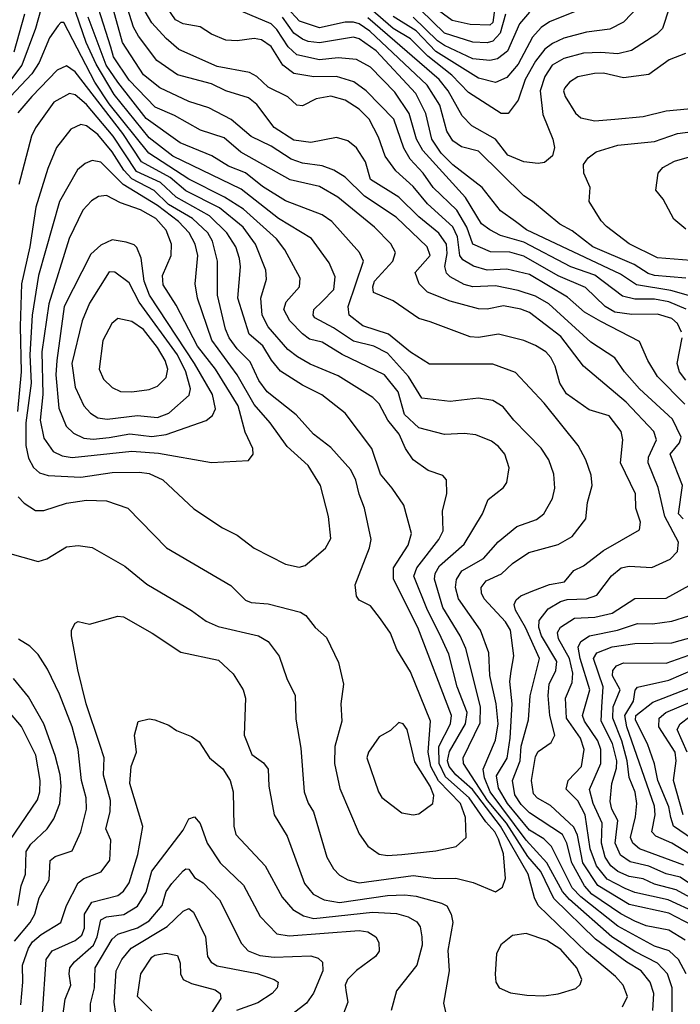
# Model space of a CAD drawing. Extents: x 1308313 to 1441400, y 959662 to 1036319.
# Tile 303 of 656: x 1356880 to 1359205, y 998917 to 1002386. Entities that reach past the tile are written whole.
import ezdxf

# ---------------------------------------------------------------- set-up
doc = ezdxf.new("R2010")
doc.units = 0

msp = doc.modelspace()

# ---------------------------------------------------------------- linework, layer by layer
at = {"layer": '0CON10XD'}
for points in [[(1359225, 1001475.5), (1359115, 1001484.9), (1359091.9, 1001491.9), (1359043.4, 1001523.4), (1358897.5, 1001585), (1358825, 1001641.5), (1358781.5, 1001665), (1358685.5, 1001745.5), (1358655, 1001764.7), (1358495, 1001922.4), (1358435, 1001938.1), (1358405, 1001958.8), (1358383.2, 1001993.2), (1358359.1, 1002085), (1358314.3, 1002155), (1358112.7, 1002345), (1358075, 1002371.1), (1358055, 1002376.7), (1358025, 1002377.1), (1357935, 1002357.2), (1357865, 1002379.9), (1357778.1, 1002475)], [(1359188.3, 1002495), (1359142.5, 1002355), (1359122.1, 1002335), (1359033.4, 1002276.6), (1358985, 1002265.2), (1358925, 1002270.5), (1358865, 1002267.8), (1358795, 1002249.2), (1358754.8, 1002225), (1358728.2, 1002185), (1358711.4, 1002135), (1358721.5, 1002051.5), (1358756.2, 1001965), (1358761.9, 1001935), (1358755, 1001906.2), (1358727.3, 1001882.7), (1358705, 1001878.5), (1358655, 1001884.7), (1358598.2, 1001908.2), (1358554.6, 1001964.6), (1358471.8, 1002011.8), (1358437.1, 1002047.1), (1358387.8, 1002135), (1358356, 1002175), (1358105, 1002391.8)], [(1359091.7, 1002468.3), (1359005, 1002376.5), (1358957.6, 1002352.4), (1358875, 1002341.6), (1358795, 1002320.5), (1358755, 1002301.7), (1358728.8, 1002281.2), (1358695, 1002239.6), (1358659.4, 1002175), (1358635, 1002101.5), (1358599.4, 1002055), (1358575, 1002054.7), (1358459.3, 1002129.3), (1358400.5, 1002190.5), (1358316.5, 1002256.5), (1358255, 1002317.7), (1358195, 1002354.5), (1358115, 1002424.1)], [(1358554.3, 1002445.7), (1358545, 1002375.5), (1358535, 1002365.7), (1358465, 1002369.2), (1358402.7, 1002382.7), (1358267.7, 1002482.3)], [(1356965, 1002460), (1356935.3, 1002354.7), (1356886.9, 1002225), (1356818.8, 1002135)], [(1359176.5, 998773.5), (1359176.3, 998975), (1359160.5, 999025), (1359125, 999062.4), (1359045, 999103.4), (1358963.8, 999155), (1358815, 999286.3), (1358790.7, 999315), (1358735.4, 999415.4), (1358662.3, 999495), (1358536.5, 999665), (1358515.5, 999715), (1358510.8, 999745), (1358555, 999847.8), (1358563.8, 999905), (1358557.1, 999975), (1358534.5, 1000075), (1358531, 1000155), (1358501.6, 1000235), (1358425, 1000345.5), (1358414, 1000385), (1358416.9, 1000413.1), (1358436.3, 1000443.7), (1358512.5, 1000487.5), (1358564.2, 1000545.8), (1358630.2, 1000599.8), (1358698.6, 1000625), (1358724.5, 1000645), (1358755, 1000698.6), (1358763.5, 1000735), (1358760.6, 1000785), (1358742.6, 1000835), (1358715.9, 1000875.9), (1358618.8, 1000975), (1358581.4, 1001021.4), (1358545, 1001044.2), (1358495, 1001052.1), (1358395, 1001040.9), (1358295, 1001052.5), (1358249, 1001129), (1358175, 1001211.3), (1358126.5, 1001235), (1358055, 1001252.7), (1357985, 1001300.6), (1357918.6, 1001335), (1357912.7, 1001345), (1357914.7, 1001365), (1357945, 1001393.2), (1357985.3, 1001435), (1357990.3, 1001480.3), (1357969.6, 1001529.6), (1357906.8, 1001615), (1357790.3, 1001685), (1357658.8, 1001788.8), (1357419.3, 1001905), (1357335, 1001969.9), (1357212.6, 1002122.6), (1357148.8, 1002228.8), (1357113.7, 1002305), (1357065.5, 1002445)], [(1358708.8, 1000268.8), (1358740.2, 1000309.8), (1358784.1, 1000335.9), (1358807.3, 1000342.7), (1358875, 1000345.2), (1358911.8, 1000358.2), (1358963.6, 1000426.4), (1358996.9, 1000455), (1359025, 1000460.7), (1359105, 1000455.3), (1359170, 1000485), (1359195, 1000512.5), (1359198.7, 1000545), (1359150.3, 1000635), (1359127.7, 1000737.7), (1359091.7, 1000825), (1359093.5, 1000845), (1359121.4, 1000905), (1359112.5, 1000935), (1359015, 1001038.4), (1358865, 1001165.3), (1358785, 1001270), (1358675, 1001354.2), (1358643.8, 1001366.2), (1358582.9, 1001377.1), (1358525, 1001366.3), (1358495, 1001367.6), (1358395, 1001393.9), (1358315.8, 1001425.8), (1358286, 1001455), (1358271.5, 1001495), (1358325.2, 1001555), (1358314.3, 1001585), (1358205, 1001689.6), (1358093.9, 1001763.9), (1358025, 1001831.3), (1357986, 1001856), (1357945, 1001871.2), (1357875, 1001880.5), (1357835, 1001894), (1357765, 1001939.5), (1357695, 1001974), (1357623.9, 1002033.9), (1357545, 1002074.8), (1357475, 1002097.3), (1357373.6, 1002145), (1357315, 1002191), (1357242.1, 1002305), (1357203.3, 1002445)], [(1359215, 1000627.5), (1359199.2, 1000645), (1359212.5, 1000745), (1359169.3, 1000855), (1359202.7, 1000895), (1359208.3, 1000915), (1359177.8, 1000977.8), (1359062.1, 1001085), (1359008.4, 1001145), (1358974.6, 1001194.6), (1358889.9, 1001249.9), (1358742.2, 1001385), (1358695, 1001412), (1358635, 1001431.8), (1358555, 1001448), (1358475, 1001444.8), (1358445, 1001453), (1358395, 1001479.8), (1358382.5, 1001492.5), (1358376.1, 1001516.1), (1358385, 1001561.4), (1358382.5, 1001595), (1358355, 1001634), (1358285, 1001690.9), (1358215, 1001759.8), (1358115, 1001822.3), (1358097.4, 1001885), (1358065, 1001933.8), (1358035, 1001959.2), (1357995, 1001970.3), (1357905, 1001952.5), (1357845, 1001961.6), (1357775, 1002005.9), (1357715, 1002087.3), (1357685, 1002110.6), (1357605, 1002135.2), (1357555, 1002159.4), (1357435, 1002191.3), (1357361.9, 1002241.9), (1357297.4, 1002327.4), (1357279.8, 1002359.8), (1357253.8, 1002445)], [(1359209.4, 1001285), (1359195.9, 1001315), (1359175, 1001333.4), (1359125, 1001348.8), (1359035, 1001346.7), (1358975, 1001354.9), (1358940.6, 1001375), (1358871.6, 1001441.6), (1358775, 1001482.7), (1358655, 1001552.6), (1358605, 1001566.2), (1358537.4, 1001567.4), (1358475, 1001594.4), (1358454, 1001655), (1358418.8, 1001715), (1358335, 1001794.8), (1358299.8, 1001845), (1358254.2, 1001894.2), (1358232.5, 1001932.5), (1358196.6, 1002035), (1358100, 1002135), (1358056.4, 1002166.4), (1357995.4, 1002185.4), (1357915, 1002184.1), (1357845, 1002195.9), (1357805.7, 1002225.7), (1357765, 1002290.6), (1357730.6, 1002315), (1357705, 1002318.9), (1357645, 1002311.2), (1357605, 1002313.9), (1357555, 1002334.6), (1357515, 1002360.4), (1357455, 1002371.5), (1357428.5, 1002385), (1357395, 1002433.5)], [(1359226, 1001366), (1359165, 1001392.1), (1359115, 1001400.9), (1359045, 1001401.6), (1359001.9, 1001411.9), (1358905, 1001485.1), (1358820, 1001515), (1358655, 1001601.4), (1358572.5, 1001625), (1358535, 1001645.2), (1358505, 1001666.2), (1358448.9, 1001758.9), (1358298.6, 1001925), (1358276.8, 1001965), (1358250.6, 1002055), (1358199.9, 1002129.9), (1358115, 1002218.9), (1358065, 1002244.8), (1358001.1, 1002251.1), (1357935, 1002244.6), (1357855, 1002262.1), (1357825, 1002289.7), (1357785, 1002350.6), (1357765, 1002370.9), (1357614.8, 1002434.8)], [(1356896.8, 1002405), (1356859.3, 1002270.7)], [(1359225.7, 999025), (1359199.2, 999075), (1359165.9, 999105.9), (1359115, 999121.9), (1358985, 999192.1), (1358855.1, 999295.1), (1358825, 999327), (1358752.4, 999472.4), (1358725, 999500.2), (1358675, 999530), (1358597.3, 999625), (1358565, 999678.1), (1358558.1, 999721.9), (1358596.2, 999783.8), (1358606.9, 999855), (1358613.1, 999975), (1358605.2, 1000054.8), (1358609.8, 1000090.2), (1358619.8, 1000145), (1358607.7, 1000235), (1358590, 1000265), (1358514.8, 1000345), (1358505.3, 1000365), (1358504.8, 1000385.2), (1358521.5, 1000408.5), (1358576.1, 1000433.9), (1358615, 1000470), (1358671.9, 1000508.1), (1358775, 1000537.4), (1358825, 1000565.4), (1358872.3, 1000627.7), (1358878.8, 1000685), (1358894.6, 1000745), (1358891.1, 1000781.1), (1358872.7, 1000835), (1358845.2, 1000885.2), (1358726.6, 1001035), (1358625, 1001142.9), (1358545, 1001172.4), (1358322.2, 1001172.2), (1358255, 1001213.9), (1358178.1, 1001278.1), (1358087.7, 1001307.7), (1358040, 1001345), (1358035.8, 1001375.8), (1358090, 1001535), (1358076, 1001565), (1357979.1, 1001675), (1357945, 1001697.7), (1357815, 1001747.6), (1357735, 1001797.6), (1357675, 1001846.3), (1357615, 1001869.5), (1357556.5, 1001906.5), (1357445, 1001951.9), (1357325, 1002037.5), (1357224.9, 1002165), (1357184, 1002225), (1357120.9, 1002395)], [(1358686.4, 1000373.6), (1358745, 1000396.3), (1358797.5, 1000405), (1358830.6, 1000445), (1358865, 1000461.9), (1358935, 1000516.2), (1359061.5, 1000588.5), (1359065.3, 1000615), (1359048.8, 1000665), (1359047.1, 1000715), (1358994.8, 1000825), (1359003.4, 1000905), (1358997.3, 1000935), (1358955, 1000990.3), (1358885, 1001011.6), (1358805, 1001067.2), (1358781.2, 1001105), (1358764.7, 1001165), (1358750, 1001195), (1358732.1, 1001215), (1358695, 1001238.4), (1358655, 1001255.9), (1358565, 1001277.2), (1358495, 1001266.6), (1358465, 1001268.5), (1358325, 1001321.8), (1358285, 1001333.1), (1358195, 1001395.4), (1358124.8, 1001424.8), (1358122.5, 1001445), (1358129, 1001465), (1358193.5, 1001535), (1358202.7, 1001565), (1358186.1, 1001596.1), (1358129.3, 1001655), (1358000.2, 1001760.2), (1357935, 1001797.4), (1357831.5, 1001821.5), (1357658.4, 1001918.4), (1357599.2, 1001969.2), (1357516.4, 1001996.4), (1357425, 1002048.1), (1357357, 1002077), (1357265, 1002172.1), (1357210.1, 1002255), (1357201.1, 1002288.9), (1357157.7, 1002425)], [(1359221.3, 1001031.3), (1359125, 1001128.7), (1359090.5, 1001185), (1359061.7, 1001251.7), (1358925, 1001322.6), (1358867.5, 1001355), (1358808.3, 1001408.3), (1358675, 1001487.4), (1358595, 1001506.2), (1358525, 1001503.8), (1358477.6, 1001517.6), (1358439.4, 1001539.4), (1358429.1, 1001555), (1358421.2, 1001621.2), (1358405, 1001656), (1358315, 1001737.4), (1358265, 1001797.8), (1358203.6, 1001853.6), (1358166.5, 1001905), (1358142.3, 1001972.3), (1358109.5, 1002035), (1358075, 1002070.7), (1358025, 1002102.3), (1357975, 1002115.7), (1357923.3, 1002106.7), (1357875, 1002082.2), (1357855, 1002084.7), (1357823.3, 1002113.3), (1357755, 1002147.8), (1357715, 1002185.3), (1357689.2, 1002199.2), (1357575, 1002220.2), (1357440.2, 1002280.2), (1357395, 1002318.9), (1357344.8, 1002375), (1357321.9, 1002415)], [(1359242, 1001412), (1359172.1, 1001432.1), (1359051.2, 1001451.2), (1358995, 1001488.6), (1358663.6, 1001645), (1358624.9, 1001674.9), (1358572.4, 1001712.4), (1358507.2, 1001795), (1358405, 1001874.1), (1358363.1, 1001915), (1358330.1, 1001965), (1358309.6, 1002055), (1358274.8, 1002125), (1358135, 1002276.2), (1358075, 1002317.6), (1358055, 1002324.4), (1357935, 1002304.3), (1357895, 1002308.2), (1357875, 1002316.5), (1357845, 1002338.2), (1357805, 1002393.9)], [(1358865, 1002425.6), (1358745, 1002377.5), (1358715, 1002358.3), (1358685, 1002324.2), (1358635, 1002229), (1358595, 1002181.9), (1358555, 1002164.5), (1358495, 1002179), (1358345, 1002273), (1358275, 1002346.7), (1358195, 1002396.6)], [(1358675, 1002411.6), (1358639, 1002371), (1358596.4, 1002275), (1358562.2, 1002247.8), (1358535, 1002242.1), (1358475, 1002248.2), (1358375, 1002294.5), (1358350.7, 1002310.7), (1358265.4, 1002395)], [(1358589.5, 1002405), (1358571.5, 1002338.5), (1358545, 1002310.5), (1358525, 1002304.2), (1358475, 1002306.4), (1358375, 1002338), (1358290.6, 1002420.6)], [(1359109, 998895), (1359112.5, 998955), (1359099.6, 998995), (1359068.1, 999035), (1359017.4, 999065), (1358906.3, 999146.3), (1358760.1, 999290.1), (1358714.4, 999385), (1358668.1, 999438.1), (1358593.2, 999555), (1358526.9, 999635), (1358441.5, 999765), (1358440.4, 999785), (1358501.1, 999908.9), (1358501.5, 999965), (1358450.3, 1000170.3), (1358430.2, 1000215), (1358368.8, 1000315), (1358339.7, 1000415), (1358342.6, 1000435), (1358358, 1000462), (1358445, 1000538), (1358509.2, 1000645), (1358528.8, 1000695), (1358582.9, 1000737.1), (1358594.4, 1000755), (1358603.2, 1000806.8), (1358587.3, 1000855), (1358565, 1000882.2), (1358540.4, 1000900.4), (1358485, 1000923.3), (1358445, 1000928.1), (1358375, 1000924.1), (1358285, 1000947.6), (1358234.5, 1000995), (1358212.1, 1001075), (1358164.2, 1001135), (1358015, 1001206.6), (1357945, 1001249.4), (1357900.1, 1001260.1), (1357875, 1001278.4), (1357830.5, 1001325), (1357810, 1001365), (1357817.8, 1001392.2), (1357864.6, 1001445), (1357867.1, 1001475), (1357813.3, 1001575), (1357783.5, 1001613.5), (1357668.1, 1001718.1), (1357600.7, 1001760.7), (1357475, 1001823.6), (1357334.6, 1001915), (1357195, 1002089.6), (1357144.3, 1002165), (1357035, 1002375.7), (1357025, 1002375.6), (1357015, 1002365.5), (1356985, 1002322.2), (1356948.4, 1002235), (1356922.8, 1002195), (1356789.8, 1002055)], [(1359223.6, 1002266.4), (1359165.8, 1002244.2), (1359095, 1002192.7), (1359005, 1002181), (1358935, 1002197.5), (1358903.7, 1002196.3), (1358845, 1002184), (1358815, 1002165.4), (1358798.5, 1002145), (1358794.6, 1002135), (1358799.5, 1002115), (1358836.8, 1002056.8), (1358855, 1002040.4), (1358905, 1002028.8)], [(1359002, 998908), (1359019.1, 998945), (1359004.1, 998984.1), (1358977.6, 999015), (1358875, 999100.2), (1358705.1, 999265.1), (1358691.7, 999291.7), (1358670.3, 999375), (1358572.9, 999545), (1358474, 999674), (1358415, 999725.1), (1358391.4, 999755), (1358385.7, 999775), (1358392.2, 999807.8), (1358449, 999905), (1358455.4, 999945), (1358419.4, 1000035), (1358390.8, 1000150.8), (1358356.5, 1000225), (1358315.7, 1000305), (1358267.5, 1000425), (1358278.1, 1000455), (1358355.2, 1000555), (1358370.8, 1000585), (1358368, 1000655), (1358383.3, 1000715), (1358382, 1000765), (1358369.7, 1000779.7), (1358317.8, 1000797.8), (1358265, 1000834.6), (1358238.1, 1000875), (1358215.7, 1000925), (1358175.2, 1000975), (1358145, 1001032.1), (1358122.9, 1001055), (1358000.6, 1001130.6), (1357902.5, 1001172.5), (1357858.1, 1001198.1), (1357823.9, 1001223.9), (1357754, 1001304), (1357733.4, 1001345), (1357728.1, 1001405), (1357748.5, 1001471.5), (1357746.3, 1001503.7), (1357709.4, 1001595), (1357666.8, 1001655), (1357583.1, 1001723.1), (1357465, 1001783.2), (1357409.4, 1001829.4), (1357308.6, 1001885), (1357242.3, 1001985), (1357075, 1002201.7), (1357045, 1002223.2), (1357011.9, 1002208.1), (1356922.5, 1002115), (1356873, 1002057)], [(1358555, 999312.9), (1358579.8, 999330.2), (1358589.5, 999360.5), (1358582.4, 999447.6), (1358565, 999498.6), (1358552.6, 999525), (1358520.3, 999560.3), (1358461.8, 999645), (1358378.9, 999718.9), (1358356.1, 999765), (1358355.8, 999825), (1358396.4, 999905), (1358399.7, 999935), (1358281.6, 1000245), (1358196.1, 1000415), (1358196.1, 1000455), (1358246.9, 1000535), (1358258.7, 1000575), (1358232.2, 1000675), (1358190.8, 1000735), (1358150.3, 1000785), (1358119.6, 1000875), (1358025, 1001000), (1357943.9, 1001063.9), (1357875, 1001098.2), (1357798, 1001148), (1357765.9, 1001185.9), (1357736.1, 1001236.1), (1357687.8, 1001277.8), (1357648.2, 1001405), (1357657.3, 1001515), (1357653.8, 1001543.8), (1357640.4, 1001585), (1357608.4, 1001635), (1357547.5, 1001695), (1357430.7, 1001760.7), (1357375, 1001812), (1357291.2, 1001851.2), (1357208.8, 1001975), (1357115, 1002086.8), (1357075, 1002121.1), (1357055, 1002125.7), (1357000.3, 1002095), (1356935.8, 1002005), (1356920.7, 1001975), (1356877, 1001805)], [(1358905, 1002028.8), (1358975, 1002034.8), (1359075, 1002044.3), (1359155, 1002064.3), (1359393, 1002087)], [(1358175, 999440.9), (1358225, 999444.3), (1358345, 999457.4), (1358416.6, 999473.4), (1358451.1, 999505), (1358449, 999575), (1358431.3, 999625), (1358354.4, 999704.4), (1358327.4, 999755), (1358317.6, 999805), (1358325.6, 999915), (1358255, 1000088.6), (1358207.1, 1000167.1), (1358185, 1000224.2), (1358150, 1000275), (1358115, 1000320.6), (1358075, 1000341.1), (1358065.4, 1000355.4), (1358060.5, 1000395), (1358110.9, 1000525), (1358116.7, 1000555), (1358094, 1000665), (1358074.4, 1000714.4), (1358063.3, 1000763.3), (1358045, 1000799.6), (1357975, 1000878.8), (1357914.5, 1000925), (1357853.1, 1000993.1), (1357751.4, 1001075), (1357721.3, 1001115), (1357690.7, 1001180.7), (1357645.6, 1001225.6), (1357617.4, 1001265), (1357604.5, 1001295), (1357575.9, 1001415), (1357575.5, 1001535.5), (1357558.4, 1001605), (1357542.2, 1001635), (1357488.2, 1001685), (1357403.1, 1001735), (1357353.3, 1001783.3), (1357274.6, 1001824.6), (1357246, 1001855), (1357205, 1001920.2), (1357155, 1001980.7), (1357115, 1002012), (1357095, 1002016.8), (1357060.2, 1001999.8), (1357009.5, 1001935), (1356978.7, 1001861.4), (1356936, 1001725), (1356915.2, 1001585), (1356886.6, 1001455), (1356881.1, 1001305), (1356885.1, 1001144.9), (1356872, 1001005)], [(1359242.6, 1001537.4), (1359125, 1001546.6), (1359025, 1001596.3), (1358945, 1001657.2), (1358926.6, 1001676.6), (1358884.1, 1001745), (1358888.5, 1001795), (1358865.6, 1001845), (1358864.4, 1001875), (1358880.8, 1001899.2), (1358909.6, 1001920.4), (1358985, 1001943.6), (1359115, 1001956.1), (1359195.2, 1001984.8), (1359385, 1002009.8)], [(1359225, 1001647.1), (1359182.6, 1001682.6), (1359145, 1001753.8), (1359119.2, 1001785), (1359127.5, 1001845), (1359144.3, 1001865), (1359185, 1001887.2), (1359445, 1001962.6)], [(1357863, 1000457), (1357885, 1000463.1), (1357956.4, 1000523.6), (1357975, 1000557.5), (1357966.5, 1000635), (1357939.2, 1000745), (1357894.9, 1000814.9), (1357821.7, 1000881.7), (1357761.7, 1000965), (1357705, 1001030.2), (1357644.9, 1001134.9), (1357556.3, 1001256.3), (1357505.2, 1001405), (1357497.6, 1001455), (1357507, 1001555), (1357497.8, 1001595), (1357475.8, 1001635), (1357438.6, 1001675), (1357365, 1001731.1), (1357244.4, 1001805), (1357165, 1001883.6), (1357135, 1001889.2), (1357110.5, 1001879.5), (1357083.1, 1001856.9), (1357020.4, 1001745), (1356945.8, 1001485), (1356923.8, 1001345), (1356915.9, 1001205), (1356920.2, 1001105), (1356901.8, 1000965), (1356901.4, 1000885), (1356910.7, 1000840.7), (1356927.9, 1000807.9), (1356949.7, 1000789.7), (1356979.5, 1000779.5), (1357095, 1000773.5), (1357205, 1000790.8), (1357301.1, 1000791.1), (1357335, 1000786.9), (1357383.8, 1000765), (1357492.4, 1000662.4), (1357594, 1000595), (1357645, 1000570), (1357705, 1000523.8), (1357815, 1000467.5), (1357863, 1000457)], [(1357555, 1000826.2), (1357685, 1000832.5), (1357701.9, 1000855), (1357700.5, 1000875), (1357673, 1000933), (1357648.3, 1001025), (1357569.5, 1001155), (1357506.2, 1001235), (1357430.4, 1001380.4), (1357385, 1001451.4), (1357382.8, 1001485), (1357413.3, 1001555), (1357414.2, 1001595), (1357395, 1001644.6), (1357359, 1001685), (1357305, 1001715.7), (1357235, 1001740.2), (1357185, 1001766.1), (1357156.7, 1001763.3), (1357132.1, 1001747.9), (1357101.8, 1001715), (1357053.3, 1001615), (1356982.2, 1001385), (1356957.2, 1001215), (1356961.7, 1001065), (1356951.8, 1000975), (1356965, 1000911.5), (1356997.7, 1000865), (1357029.2, 1000849.2), (1357065, 1000843.2), (1357275, 1000866), (1357368.3, 1000858.3), (1357555, 1000826.2)], [(1357137.9, 1000907.9), (1357195, 1000914.3), (1357267, 1000927), (1357345, 1000917.4), (1357395, 1000924.2), (1357536.5, 1000973.5), (1357558.7, 1000991.3), (1357569.5, 1001015), (1357558.5, 1001065), (1357495.3, 1001174.7), (1357337.1, 1001415), (1357318.2, 1001465), (1357307.6, 1001545), (1357292.5, 1001582.5), (1357282.8, 1001592.8), (1357255, 1001601.8), (1357205, 1001609.5), (1357165, 1001591.8), (1357130.7, 1001559.3), (1357036.2, 1001375), (1357010, 1001185), (1357007.4, 1001135), (1357017.2, 1001017.2), (1357043.1, 1000953.1), (1357068.8, 1000928.8), (1357105, 1000912), (1357137.9, 1000907.9)], [(1357187.9, 1000977.9), (1357295, 1000991.2), (1357365, 1000984), (1357405, 1000999.6), (1357476.6, 1001063.4), (1357481, 1001085), (1357464.1, 1001145), (1357435.1, 1001205), (1357300.4, 1001390.4), (1357265, 1001458.2), (1357215, 1001496.5), (1357195, 1001497.1), (1357125, 1001387.3), (1357099.6, 1001325), (1357063.5, 1001175), (1357075, 1001090.6), (1357105.6, 1001025.6), (1357129.3, 1000999.3), (1357155, 1000983.6), (1357187.9, 1000977.9)], [(1357275, 1001074.7), (1357335, 1001082.5), (1357364.4, 1001095), (1357395.4, 1001125), (1357401.4, 1001155), (1357391.6, 1001185), (1357365, 1001231.2), (1357315, 1001294.7), (1357275, 1001322.9), (1357225, 1001332.7), (1357204.6, 1001315), (1357172.2, 1001255), (1357159.2, 1001155), (1357175, 1001119.4), (1357205, 1001089.6), (1357235, 1001075.3), (1357275, 1001074.7)], [(1359224.2, 1001115.8), (1359202.2, 1001145), (1359194, 1001175), (1359211.3, 1001265)], [(1356874.8, 1000704.8), (1356895, 1000682.7), (1356935, 1000656.5), (1356965, 1000656.7), (1357045, 1000683), (1357115, 1000692.5), (1357185, 1000690.4), (1357260.8, 1000665), (1357396.9, 1000525), (1357622.5, 1000392.5), (1357675, 1000340.5), (1357695, 1000332.1), (1357755, 1000327.3), (1357868, 1000298), (1357886.9, 1000286.9), (1357920, 1000245), (1357959.6, 1000209.6), (1358001.5, 1000121.5), (1358019.4, 1000045), (1358010, 999975), (1358013.8, 999915), (1357988.9, 999825), (1357988.4, 999765), (1358006.9, 999676.9), (1358075, 999518), (1358104.7, 999474.7), (1358145, 999446.2), (1358175, 999440.9)], [(1356836.9, 1000506.9), (1356945, 1000477.3), (1356975, 1000486.4), (1357045, 1000528.5), (1357085, 1000533.5), (1357135, 1000526.5), (1357250.4, 1000460.4), (1357327.2, 1000397.2), (1357484.7, 1000304.7), (1357536.7, 1000266.7), (1357577.9, 1000247.9), (1357720.8, 1000215), (1357754.5, 1000195), (1357793.4, 1000143.4), (1357820, 1000065), (1357848.9, 1000005), (1357851.5, 999921.5), (1357869.8, 999819.8), (1357880.8, 999665), (1357895, 999625.8), (1357914.5, 999595), (1357961.3, 999435), (1357984.4, 999394.4), (1358005, 999372.5), (1358035, 999355.9), (1358075, 999345.2), (1358265, 999370.9), (1358345, 999360.2), (1358415, 999361.4), (1358476.6, 999346.6), (1358555, 999312.9)], [(1359265, 999237.6), (1359162.7, 999285), (1359045, 999310.4), (1359011.5, 999325), (1358948, 999358), (1358909.7, 999405), (1358888.2, 999465), (1358870.7, 999585), (1358845, 999633.3), (1358803.8, 999675), (1358810, 999705), (1358857.1, 999755), (1358866.6, 999815), (1358853.5, 999855), (1358804.3, 999925), (1358801.5, 999995), (1358825, 1000050.6), (1358826.5, 1000083.5), (1358815.7, 1000135), (1358776.5, 1000205), (1358773.4, 1000226.6), (1358784, 1000246), (1358832.5, 1000277.5), (1358905, 1000281.3), (1358965, 1000294.8), (1359045, 1000346.2), (1359155, 1000347.8), (1359259.6, 1000405)], [(1359222.5, 999142.5), (1359165, 999177.9), (1359085, 999193), (1359045, 999209.4), (1358995.5, 999235.5), (1358894.3, 999305), (1358867.6, 999335), (1358823.1, 999415), (1358805.3, 999485.3), (1358790.3, 999515), (1358675, 999591.9), (1358645, 999621.1), (1358622.6, 999655), (1358614, 999705), (1358641.2, 999775), (1358645, 999826.9), (1358671.3, 999918.7), (1358676.4, 1000003.6), (1358709.7, 1000135), (1358660.2, 1000245), (1358624.8, 1000305), (1358620.6, 1000325), (1358628, 1000342), (1358643.6, 1000356.4), (1358686.4, 1000373.6)], [(1356883.4, 998915), (1356890.9, 998995), (1356889, 999055), (1356910.6, 999115), (1356925, 999137.2), (1356955, 999162.6), (1357024.7, 999205), (1357044.2, 999265), (1357085, 999345.4), (1357105, 999360.5), (1357166.6, 999383.4), (1357196.5, 999425), (1357200, 999495), (1357183.2, 999535), (1357198.3, 999595), (1357199.6, 999635), (1357174.5, 999724.5), (1357176.5, 999785), (1357161.9, 999831.8), (1357114.1, 999975), (1357084.6, 1000095.4), (1357062, 1000215), (1357062, 1000235), (1357075, 1000260), (1357085, 1000266), (1357125, 1000256.2), (1357225, 1000283.8), (1357245, 1000282.5), (1357345.8, 1000225), (1357447.2, 1000157.2), (1357579.2, 1000129.2), (1357631.7, 1000081.7), (1357666.9, 1000025), (1357674.4, 999995), (1357669.5, 999865), (1357696.7, 999796.7), (1357737.7, 999767.7), (1357754.6, 999745), (1357756.6, 999685), (1357775.4, 999585), (1357820.8, 999509.2), (1357882.2, 999342.2), (1357912.9, 999305), (1357951.1, 999285), (1358005, 999276.1), (1358175, 999300.1), (1358235, 999302.8), (1358275, 999297.8), (1358365, 999273.7), (1358383.5, 999263.5), (1358399.1, 999235), (1358404.7, 999205), (1358386.6, 999106.6), (1358392.1, 999035), (1358371.4, 998921.4), (1358379.5, 998885)], [(1359305, 999258.3), (1359190.3, 999320.3), (1359115, 999340.5), (1359075, 999359), (1359025, 999367.2), (1358985.2, 999385), (1358960.6, 999405), (1358941, 999435), (1358928.1, 999485), (1358930.3, 999555), (1358898.4, 999625), (1358885.7, 999674.3), (1358925.2, 999765), (1358925.5, 999814.5), (1358915, 999845.2), (1358868.3, 999915), (1358861.1, 999935), (1358886.5, 1000025), (1358852.2, 1000135), (1358845.5, 1000175), (1358855.1, 1000194.9), (1358885.5, 1000215), (1358984.4, 1000235.6), (1359055, 1000259), (1359107.8, 1000257.8), (1359175, 1000266.7), (1359235, 1000285.2)], [(1359245.4, 999195.4), (1359165, 999238.1), (1359025, 999269.2), (1358915.5, 999335.5), (1358862.7, 999415), (1358843.3, 999513.3), (1358830.6, 999540.6), (1358747.9, 999617.9), (1358702.8, 999642.8), (1358688.3, 999658.3), (1358681.6, 999705), (1358695, 999790), (1358705, 999807.2), (1358751, 999839), (1358763.7, 999865), (1358745.5, 999935), (1358739.6, 1000005), (1358744.1, 1000045), (1358766.9, 1000093.1), (1358771.1, 1000125), (1358716.6, 1000215), (1358706.8, 1000245), (1358708.8, 1000268.8)], [(1359315, 999291.2), (1359205, 999365.1), (1359155, 999376.9), (1359095, 999403.4), (1359028.6, 999418.6), (1358995, 999442.4), (1358975.6, 999485), (1358985.7, 999565), (1358964.5, 999605), (1358958.2, 999631.8), (1358963.9, 999695), (1358980.6, 999749.4), (1358981.7, 999775), (1358966.1, 999836.1), (1358926.5, 999915), (1358929.4, 999965), (1358933.2, 1000035), (1358899.8, 1000135), (1358911.4, 1000155), (1358965, 1000176.6), (1359045, 1000188), (1359175, 1000190.5), (1359255, 1000213)], [(1356860.9, 999139.1), (1356916, 999205), (1356932.8, 999235), (1356948.1, 999291.9), (1356983.2, 999355), (1356986.4, 999423.6), (1357005, 999437.8), (1357065, 999458.1), (1357094.8, 999525.2), (1357114.8, 999605), (1357113.4, 999645), (1357097.6, 999705), (1357085.6, 999815), (1357064.5, 999894.5), (1357019.4, 1000009.4), (1356977.5, 1000097.5), (1356945, 1000148.9), (1356915, 1000179.1), (1356875, 1000203.8)], [(1359217.5, 999407.5), (1359061.8, 999465), (1359038.5, 999485), (1359030.3, 999505), (1359047.8, 999577.8), (1359051.9, 999625), (1359046.1, 999663.9), (1359025.6, 999715.6), (1359018.7, 999775), (1358999.9, 999845), (1358967.2, 999925), (1358968.9, 999965), (1358993.2, 1000025), (1358966.2, 1000073.8), (1358967.6, 1000092.4), (1358980.6, 1000109.4), (1359005, 1000120.4), (1359155, 1000119.3), (1359255.8, 1000154.2)], [(1359275, 999423.6), (1359175.1, 999485.1), (1359119.1, 999509.1), (1359105.2, 999525), (1359116.6, 999585), (1359114.9, 999615), (1359016.8, 999895), (1359010, 999935), (1359040.3, 999985), (1359046.5, 1000023.5), (1359055, 1000034.2), (1359165, 1000058.5), (1359295, 1000115.5)], [(1356873, 999265), (1356885.1, 999334.9), (1356900.4, 999375), (1356902.6, 999455), (1356919.2, 999480.8), (1356976, 999535), (1356999.4, 999570.6), (1357021.4, 999625), (1357025.2, 999685), (1357021.9, 999725), (1357004, 999794), (1356965.2, 999905), (1356910.4, 1000000.4), (1356858, 1000065)], [(1359296.1, 999466.1), (1359181, 999545), (1359171.7, 999575), (1359165, 999612.7), (1359126.3, 999705), (1359114.6, 999764.6), (1359089.8, 999835), (1359047.9, 999917.9), (1359048.7, 999935), (1359109.1, 999980.9), (1359245, 1000033.7)], [(1359215.1, 999585), (1359181.4, 999705), (1359191, 999775), (1359187.6, 999805), (1359130.3, 999895), (1359131.4, 999925), (1359154.8, 999945.2), (1359295, 1000004.4)], [(1356824.8, 999465), (1356942.7, 999637.3), (1356950.6, 999665), (1356951.6, 999705), (1356936.1, 999795), (1356885.8, 999895.8), (1356821.8, 999971.8)], [(1359229.5, 999805), (1359194.6, 999885.4), (1359204.8, 999905), (1359238.9, 999931.1)], [(1356959.5, 998885), (1356973.2, 999075), (1356994.2, 999105.8), (1357075, 999142.2), (1357098.9, 999161.1), (1357108, 999185), (1357107.6, 999235), (1357133.3, 999276.7), (1357225, 999300.6), (1357244.9, 999315.1), (1357265.2, 999345), (1357295.9, 999445), (1357313.1, 999543.1), (1357267.1, 999695), (1357271.8, 999755), (1357290.6, 999805), (1357283.5, 999865), (1357297, 999913), (1357335, 999923.3), (1357355, 999918.8), (1357405, 999900.8), (1357431.7, 999881.7), (1357485, 999860.5), (1357511.7, 999841.8), (1357548.2, 999785), (1357595, 999746.5), (1357620.6, 999705), (1357631.1, 999665), (1357633.8, 999545), (1357640.6, 999515), (1357743.3, 999405), (1357804.2, 999295), (1357840.9, 999250.9), (1357878.6, 999228.6), (1357915, 999219.9), (1358121.6, 999241.6), (1358206.4, 999236.4), (1358246.9, 999225), (1358277.8, 999207.8), (1358289.8, 999189.8), (1358295.3, 999155), (1358296.2, 999125), (1358277.2, 999055), (1358206.2, 998965), (1358187.3, 998895)], [(1358265, 999584.2), (1358285, 999588), (1358334.3, 999625), (1358337.6, 999652.4), (1358325.1, 999685), (1358271.2, 999771.2), (1358243.4, 999885), (1358229.1, 999905), (1358215, 999909.6), (1358185, 999881.9), (1358145, 999858.8), (1358107.1, 999805), (1358102.3, 999785), (1358142.9, 999665), (1358155, 999645.7), (1358225, 999592), (1358265, 999584.2)], [(1357031, 998875), (1357040, 998935), (1357060, 998985), (1357053.3, 999025), (1357056.3, 999045), (1357073.1, 999066.9), (1357139.3, 999125), (1357152.5, 999155), (1357165, 999214.7), (1357185, 999224.8), (1357246.4, 999233.6), (1357295, 999263.2), (1357325, 999312.3), (1357345, 999386), (1357455, 999530), (1357475, 999570), (1357495, 999578), (1357515, 999554.2), (1357539.1, 999485), (1357585.8, 999415.8), (1357667.3, 999337.3), (1357726.8, 999226.8), (1357784.4, 999165), (1357827.8, 999157.8), (1358075, 999177.3), (1358105, 999172.5), (1358133.1, 999155), (1358144.4, 999135), (1358145, 999104), (1358132.2, 999085), (1358065, 999036.5), (1358034.1, 999005), (1358026, 998985), (1358028.5, 998958.5), (1358034.6, 998925), (1358016.5, 998875)], [(1357129.4, 998855), (1357128.7, 998918.7), (1357143.2, 998975), (1357144.9, 999045.1), (1357205, 999147.1), (1357225, 999163.6), (1357295, 999186), (1357335, 999210.7), (1357381.6, 999265), (1357394.8, 999315), (1357415, 999342.5), (1357455, 999386.8), (1357465, 999394.6), (1357475, 999393.1), (1357495, 999364.1), (1357525.4, 999345), (1357582.8, 999285), (1357661, 999131), (1357684.5, 999105), (1357725, 999089.2), (1357775, 999083), (1357905, 999088.4), (1357930, 999080), (1357945.3, 999065.3), (1357947.2, 999035), (1357914.2, 998955.8), (1357888.9, 998921.1), (1357842.5, 998885)], [(1357218.6, 998885), (1357212.2, 998925), (1357219, 999035), (1357239, 999075), (1357271.9, 999115), (1357398.3, 999191.7), (1357455, 999245.7), (1357475, 999254.8), (1357492.1, 999242.1), (1357534.2, 999155), (1357541.2, 999085), (1357554, 999065), (1357575, 999052.6), (1357715.4, 999025.4), (1357776, 999005), (1357789.2, 998995), (1357785.6, 998975), (1357768.2, 998955), (1357717.8, 998922.2), (1357643.1, 998895)], [(1358725, 998947.3), (1358775, 998954.3), (1358837.4, 998972.6), (1358853.1, 998986.9), (1358859.1, 999005), (1358841.3, 999045), (1358785, 999109.8), (1358735, 999142.4), (1358663.1, 999166.9), (1358615, 999159.5), (1358573.3, 999126.7), (1358558.2, 999095), (1358553.8, 999023.8), (1358555.6, 998995), (1358568, 998975), (1358607.4, 998957.4), (1358665, 998949.4), (1358725, 998947.3)], [(1357345, 998894.3), (1357294.7, 998945), (1357306.2, 999025), (1357345, 999083.6), (1357355, 999090), (1357395, 999097.3), (1357435, 999088.6), (1357445, 999062.5), (1357445.9, 999025), (1357455.4, 999005), (1357485, 998989.8), (1357567.8, 998967.8), (1357585.4, 998955), (1357588, 998938), (1357553.9, 998885)]]:
    msp.add_lwpolyline(points, dxfattribs=at)

doc.saveas('drawing.dxf')
